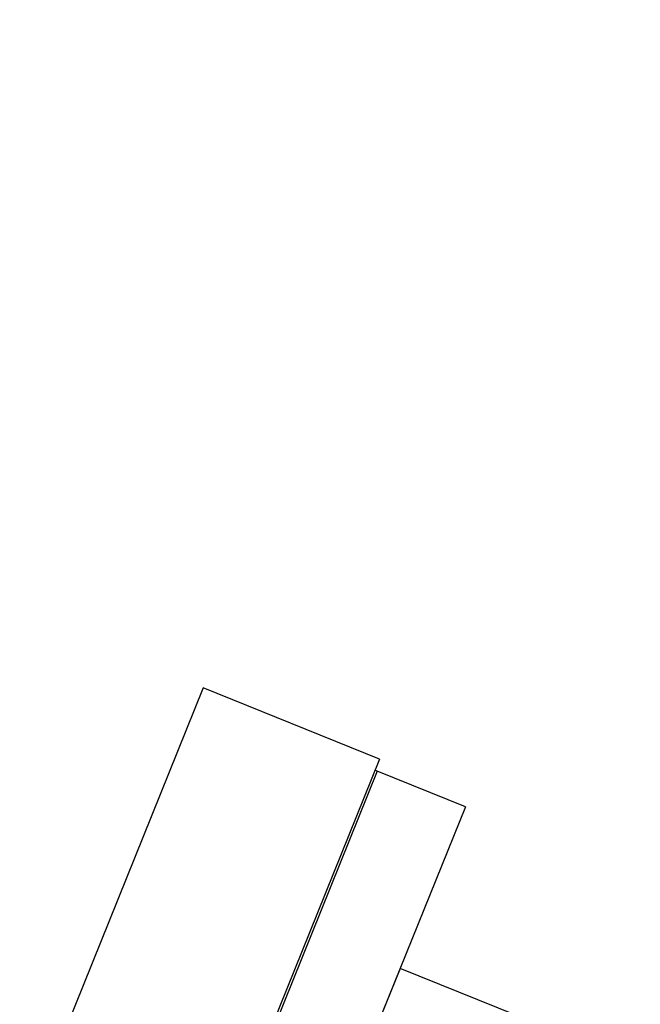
# Model space of a CAD drawing. Header units: inches. Extents: x 170 to 284, y 215 to 248.
# Tile 317 of 656: x 186.2146 to 186.2984, y 243.9388 to 244.0717. Entities that reach past the tile are written whole.
import ezdxf

# ---------------------------------------------------------------- set-up
doc = ezdxf.new("R2010")
doc.units = ezdxf.units.IN
doc.header["$LTSCALE"] = 0.25
doc.header["$MEASUREMENT"] = 0
doc.layers.add('ANNOTATIONS', color=1, linetype='Continuous')
doc.layers.add('LH BENCH MOUNT', color=7, linetype='Continuous')
doc.styles.add('ARIAL', font='arial.ttf', dxfattribs={"height": 0.09375})
doc.dimstyles.new('STANDARD$0', dxfattribs={"dimtxt": 0.09375, "dimasz": 0.09375, "dimexe": 0.03125, "dimexo": 0.046875, "dimgap": 0.09, "dimtad": 0, "dimtih": 1, "dimtoh": 1, "dimdec": 4, "dimzin": 0, "dimdsep": 46, "dimtxsty": 'ARIAL', "dimcen": 0.09, "dimadec": 0, "dimazin": 0, "dimtfac": 1, "dimtdec": 4, "dimtofl": 0, "dimtmove": 0, "dimatfit": 1, "dimfxl": 1, "dimtolj": 1, "dimtzin": 0, "dimarcsym": 0})

# ---------------------------------------------------------------- blocks, each defined once
blk = doc.blocks.new('*D18')
at = {"layer": 'ANNOTATIONS', "color": 0, "lineweight": -2, "transparency": 16777216}
for p, q in [((185.96449, 245.16754), (185.96449, 245.90141)), ((187.36437, 244.0675), (187.36437, 245.90141)), ((186.05824, 245.87016), (186.35416, 245.87016)), ((187.27062, 245.87016), (186.97471, 245.87016))]:
    blk.add_line(p, q, dxfattribs=at)
at = {"layer": 'ANNOTATIONS', "color": 0, "transparency": 16777216}
for points in [[(186.05824, 245.88579), (186.05824, 245.85454), (185.96449, 245.87016)], [(187.27062, 245.88579), (187.27062, 245.85454), (187.36437, 245.87016)]]:
    blk.add_solid(points, dxfattribs=at)
at = {"layer": 'defpoints', "color": 0, "transparency": 16777216}
for p in [(187.36437, 245.87016), (185.96449, 245.12066), (187.36437, 244.02063)]:
    blk.add_point(p, dxfattribs=at)
at = {"layer": 'ANNOTATIONS', "color": 0, "transparency": 16777216, "insert": (186.66443, 245.87016), "char_height": 0.09375, "attachment_point": 5, "style": 'ARIAL'}
blk.add_mtext('\\A1;DIM "A"', dxfattribs=at)

msp = doc.modelspace()

# ---------------------------------------------------------------- hatches: boundary and pattern name
at = {"layer": 'LH BENCH MOUNT'}
h = msp.add_hatch(dxfattribs=at)
h.set_pattern_fill('ANSI31', color=256, scale=0.342412, style=0)
h.set_pattern_definition([(45, (176.126376, 238.00918), (-0.03026527, 0.03026527), [])])
edge = h.paths.add_edge_path(flags=0)
edge.add_arc((186.41302, 243.9014), 0.0214, 90, 390.5225, ccw=False)
edge.add_line((186.41302, 243.9228), (186.48578, 243.9228))
edge.add_arc((186.48578, 244.3337), 0.41089, 270, 450)
edge.add_line((186.48578, 244.74459), (186.00212, 244.74459))
edge.add_arc((186.00212, 244.74887), 0.00428, 180, 270, ccw=False)
edge.add_line((185.99784, 244.74887), (185.99784, 244.79167))
edge.add_arc((186.00212, 244.79167), 0.00428, 360, 540, ccw=False)
edge.add_line((186.0064, 244.79167), (186.0064, 244.74887))
edge.add_line((186.0064, 244.74887), (186.00317, 244.74887))
edge.add_line((186.00317, 244.74887), (186.00317, 244.79167))
edge.add_arc((186.00212, 244.79167), 0.00105, 360, 540)
edge.add_line((186.00107, 244.79167), (186.00107, 244.74887))
edge.add_arc((186.00212, 244.74887), 0.00105, 180, 270)
edge.add_line((186.00212, 244.74782), (186.48578, 244.74782))
edge.add_arc((186.48578, 244.3337), 0.41413, 270, 450, ccw=False)
edge.add_line((186.48578, 243.91957), (186.41302, 243.91957))
edge.add_arc((186.41302, 243.9014), 0.01817, 450, 750.5225)
edge.add_arc((186.42776, 243.9101), 0.00105, 390.5225, 495)
edge.add_line((186.42702, 243.91084), (186.41833, 243.90214))
edge.add_line((186.41833, 243.90214), (186.41604, 243.90443))
edge.add_line((186.41604, 243.90443), (186.42474, 243.91312))
edge.add_arc((186.42776, 243.9101), 0.00428, 390.5225, 495, ccw=False)

# ---------------------------------------------------------------- linework, layer by layer
for p, q in [((186.23935, 243.98147), (186.19445, 243.87035)), ((186.26316, 243.97185), (186.23935, 243.98147)), ((186.26316, 243.97185), (186.21827, 243.86073)), ((186.26285, 243.97025), (186.21795, 243.85913)), ((186.26285, 243.97025), (186.26256, 243.97036)), ((186.27475, 243.96544), (186.26285, 243.97025)), ((186.27475, 243.96544), (186.22986, 243.85432)), ((186.26594, 243.94361), (186.25952, 243.92774)), ((186.28181, 243.9372), (186.26594, 243.94361))]:
    msp.add_line(p, q, dxfattribs=at)

# ---------------------------------------------------------------- dimensions: what is measured, and where the dimension line sits
at = {"layer": 'ANNOTATIONS'}
dim = msp.add_linear_dim(base=(187.36437, 245.87016), p1=(185.96449, 245.12066), p2=(187.36437, 244.02063), text='DIM "A"', dimstyle='STANDARD$0', dxfattribs=at)
dim.commit()
dim.dimension.update_dxf_attribs({"geometry": '*D18', "text_midpoint": (186.66443, 245.87016)})

doc.saveas('drawing.dxf')
